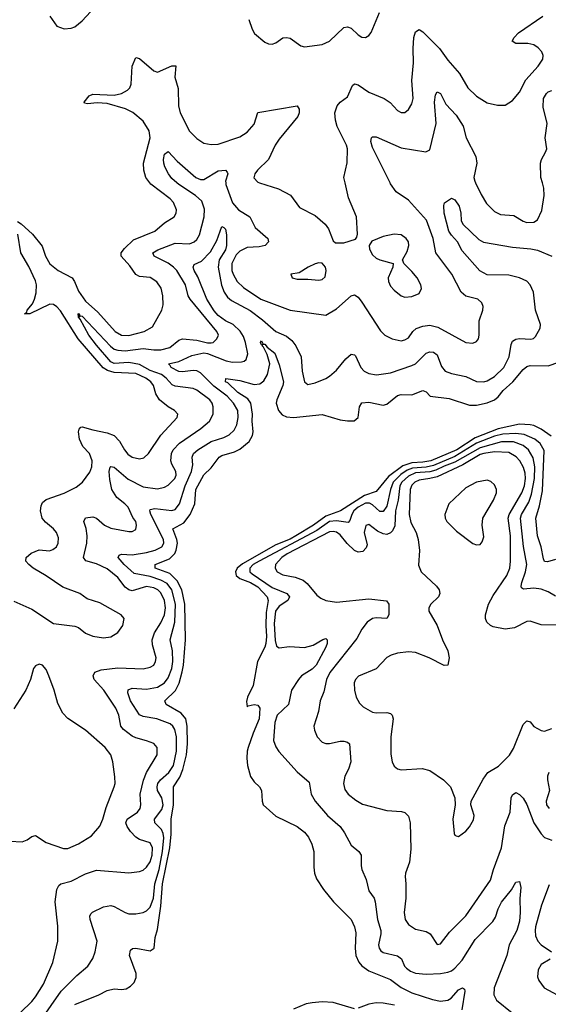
# Model space of a CAD drawing. Header units: inches. Extents: x 1649636 to 1815363, y 506543 to 641975.
# Tile 642 of 656: x 1761602 to 1764550, y 625418 to 630910. Entities that reach past the tile are written whole.
import ezdxf

# ---------------------------------------------------------------- set-up
doc = ezdxf.new("R2010")
doc.units = ezdxf.units.IN
doc.header["$MEASUREMENT"] = 0
doc.layers.add('B7662', color=7, linetype='Continuous')
doc.layers.add('B7663', color=7, linetype='Continuous')

msp = doc.modelspace()

# ---------------------------------------------------------------- linework, layer by layer
at = {"layer": 'B7662', "color": 5}
for points, elevation in [([(1761590, 629783.9), (1761610, 629771.5), (1761673.4, 629713.4), (1761726.7, 629646.6), (1761746.8, 629590), (1761770, 629548.4), (1761817.1, 629510), (1761894.5, 629470), (1761908.3, 629450), (1761930, 629394.7), (1761970, 629339.8), (1762037.6, 629277.6), (1762135.4, 629170), (1762170, 629150.1), (1762210, 629148.6), (1762296.2, 629170), (1762342.5, 629197.5), (1762395.4, 629290), (1762401.5, 629318.5), (1762400.3, 629370), (1762391.6, 629411.6), (1762367.6, 629447.6), (1762330, 629471.3), (1762270, 629476.5), (1762250, 629487.7), (1762216.5, 629536.5), (1762168.2, 629590), (1762169, 629610), (1762186.2, 629633.8), (1762237.8, 629682.2), (1762355.1, 629730), (1762410, 629775.9), (1762463, 629810), (1762475.6, 629830), (1762477.2, 629850), (1762459.3, 629890), (1762441.4, 629910), (1762332.7, 629992.7), (1762327.4, 630000)], 580), ([(1761607.6, 625372.4), (1761670, 625433.4), (1761690, 625459.6), (1761734.7, 625530), (1761787.3, 625650), (1761815.8, 625770), (1761814.1, 625854.1), (1761799.4, 625990), (1761810, 626058.8), (1761820.5, 626079.5), (1761830.8, 626089.2), (1761890, 626103.9), (1761970, 626146), (1762030, 626166.5), (1762211.7, 626151.7), (1762270, 626158.6), (1762290, 626166.2), (1762310, 626181.8), (1762330, 626211.6), (1762341.9, 626250), (1762342.8, 626290), (1762330, 626318.7), (1762270, 626336.3), (1762249.4, 626349.4), (1762220.8, 626380.8), (1762201.5, 626410), (1762194.1, 626430), (1762201.1, 626450), (1762258.8, 626490), (1762273.8, 626510), (1762277.3, 626530), (1762274.2, 626590), (1762292.5, 626667.5), (1762308.9, 626711.1), (1762369.8, 626810), (1762368.7, 626850), (1762350, 626871.6), (1762310, 626888.1), (1762250, 626904.4), (1762230, 626914.2), (1762182, 626950), (1762166.9, 626970), (1762155.2, 627030), (1762138.3, 627070), (1762072.2, 627170), (1762018, 627230), (1762012.2, 627250), (1762020.5, 627270), (1762057.3, 627282.7), (1762150, 627294.8), (1762290, 627288.6), (1762330, 627297.8), (1762349.8, 627310.2), (1762360.3, 627330), (1762363.7, 627350), (1762343.5, 627423.5), (1762341.2, 627450), (1762354.2, 627490), (1762390, 627545.2), (1762410.7, 627589.3), (1762415, 627630), (1762409.9, 627669.9), (1762390, 627712.2), (1762372.2, 627730), (1762350, 627741.1), (1762310, 627748.1), (1762230, 627724.9), (1762210, 627728.7), (1762190, 627745), (1762150, 627798.1), (1762090, 627846.4), (1762030, 627874.4), (1761970.7, 627890.7), (1761957.6, 627910), (1761977.5, 627990), (1761979, 628030), (1761972.3, 628072.3), (1761960.3, 628110), (1761969.2, 628130.7), (1762010, 628136.6), (1762030, 628129.3), (1762074.3, 628090), (1762110, 628074.2), (1762210, 628054.9), (1762230, 628054.4), (1762250, 628065.5), (1762254.3, 628090), (1762249.7, 628110), (1762233.5, 628133.5), (1762207.1, 628190), (1762188.2, 628210), (1762143.8, 628243.7), (1762116.1, 628290), (1762104.9, 628344.9), (1762101.7, 628390), (1762106.4, 628413.6), (1762110, 628417.8), (1762130, 628413.2), (1762206.6, 628346.6), (1762290, 628304.1), (1762370, 628292.9), (1762410, 628301.6), (1762430, 628312.9), (1762466.6, 628350), (1762474.2, 628370), (1762472.9, 628390), (1762451.2, 628430), (1762445.4, 628450), (1762449.4, 628490), (1762458.1, 628510), (1762492.6, 628547.4), (1762611.6, 628630), (1762660.7, 628670), (1762681, 628710), (1762681.7, 628750), (1762675.4, 628770), (1762662.2, 628790), (1762590, 628843.7), (1762570, 628853.1), (1762470, 628865.8), (1762453, 628873), (1762419.5, 628910), (1762393.2, 628930), (1762330, 628952.8), (1762270, 628986.3), (1762210, 628998.2), (1762130, 628992.3), (1762110, 629000.9), (1762030, 629093.8), (1761988.6, 629150), (1761940.1, 629240.1), (1761929.9, 629250), (1761927.7, 629270), (1761930.9, 629270.9), (1761935.9, 629264.1), (1761931.1, 629251.1), (1761941.4, 629258.6), (1761950, 629256.8), (1762108.1, 629088.1), (1762130, 629072.3), (1762150, 629065.9), (1762190, 629063.3), (1762290, 629075.5), (1762350, 629067.7), (1762390, 629068), (1762439.3, 629080.7), (1762490, 629123), (1762510, 629128.9), (1762590, 629122.6), (1762650, 629107.4), (1762670, 629106.6), (1762681.3, 629110), (1762702.6, 629130), (1762711.3, 629150), (1762702.6, 629170), (1762552.4, 629350), (1762542.4, 629370), (1762526.1, 629430), (1762478.2, 629510), (1762459.9, 629530), (1762430, 629551.4), (1762351.3, 629590), (1762344.7, 629610), (1762373.1, 629626.9), (1762470, 629663.4), (1762550, 629660.5), (1762574.7, 629670), (1762590, 629683.6), (1762604.9, 629710), (1762630.9, 629810), (1762633.3, 629853.3), (1762618, 629898), (1762582.9, 629930), (1762489.9, 629990), (1762478.3, 630000)], 560), ([(1762751.5, 630000), (1762752.2, 629990), (1762790, 629889.1), (1762822.4, 629850), (1762885.5, 629810), (1762915.3, 629750), (1762985.7, 629690), (1762990.3, 629670), (1762970.4, 629650), (1762937.5, 629642.5), (1762870, 629639), (1762830, 629618.1), (1762810, 629597.8), (1762785.4, 629550), (1762785.5, 629510), (1762791.9, 629490), (1762815.5, 629450), (1762850, 629416.6), (1762947.2, 629350), (1763110, 629289.4), (1763310, 629261.5), (1763370, 629297.8), (1763450, 629368.9), (1763470, 629375.8), (1763490, 629361.6), (1763510, 629334), (1763613.9, 629173.9), (1763638.4, 629150), (1763679.1, 629130), (1763730, 629119.2), (1763750, 629123.2), (1763770, 629136), (1763795.3, 629170), (1763813.5, 629186.5), (1763850, 629201.2), (1763890, 629205.7), (1763935.1, 629195.1), (1764090, 629109.2), (1764130, 629106.3), (1764150, 629114.9), (1764160.5, 629130), (1764165.4, 629150), (1764165.6, 629230), (1764185.4, 629290), (1764187.8, 629310), (1764179.6, 629330), (1764158, 629350), (1764090, 629367.7), (1764063.8, 629390), (1764012.7, 629490), (1763924, 629610), (1763908.6, 629690), (1763871.3, 629791.3), (1763770, 629904), (1763702, 629950), (1763670, 629995.1), (1763667.6, 630000)], 560), ([(1762940, 630000), (1763046.4, 629966.4), (1763111.9, 629931.9), (1763162.2, 629862.2), (1763250, 629818), (1763305.5, 629770), (1763323.9, 629743.9), (1763350, 629676), (1763364.4, 629664.4), (1763410, 629664.4), (1763474.7, 629685.3), (1763482.9, 629697.1), (1763486, 629714), (1763480.3, 629810), (1763436.3, 629916.3), (1763416.8, 630000)], 580), ([(1764144.8, 630000), (1764175.2, 629935.2), (1764205.2, 629885.2), (1764250, 629840.3), (1764283.5, 629823.5), (1764358.4, 629818.4), (1764410, 629785.8), (1764430, 629778.6), (1764470, 629780.7), (1764490, 629794.3), (1764514.3, 629845.7), (1764526.9, 629930), (1764525, 629970), (1764517.2, 630000)], 560), ([(1761678.6, 625270), (1761833.1, 625490), (1761921.2, 625578.8), (1761982, 625630), (1762010, 625673), (1762023.1, 625710), (1762033.5, 625770), (1761995.7, 625890), (1761993.3, 625910), (1761998.4, 625921.6), (1762008.3, 625931.7), (1762070, 625960.7), (1762110, 625968.4), (1762130, 625962.7), (1762190, 625929.2), (1762210, 625922.8), (1762250, 625921.5), (1762290, 625928.9), (1762310, 625939), (1762330, 625959.6), (1762348.4, 626010), (1762355.5, 626090), (1762379.3, 626170), (1762398.3, 626270), (1762406.1, 626346.1), (1762403.3, 626370), (1762393.4, 626393.4), (1762355.9, 626430), (1762354.9, 626450), (1762395, 626505), (1762401.7, 626530), (1762394.5, 626570), (1762371.3, 626610), (1762368.4, 626630), (1762373.5, 626650), (1762386.9, 626670), (1762434.8, 626710), (1762459.7, 626750), (1762476.8, 626830), (1762476.5, 626910), (1762468, 626950), (1762455.6, 626970), (1762441.4, 626981.4), (1762367.6, 627010), (1762290, 627023.2), (1762270, 627032.2), (1762220.8, 627110), (1762205.2, 627154.8), (1762207.9, 627172.1), (1762230, 627181.9), (1762310, 627176.1), (1762370, 627185.8), (1762409.2, 627210), (1762430, 627238.6), (1762449.9, 627289.9), (1762456.8, 627330), (1762454.4, 627390), (1762440.8, 627450), (1762466.7, 627550), (1762470.5, 627650), (1762450.5, 627730), (1762424.2, 627764.2), (1762390, 627783.6), (1762330, 627803.7), (1762240.2, 627820.2), (1762184.6, 627870), (1762151.8, 627910), (1762156.4, 627923.6), (1762170, 627929.2), (1762230, 627924.9), (1762310, 627937.4), (1762357.7, 627950), (1762394.6, 627970), (1762405.9, 627990), (1762403.7, 628010), (1762332.7, 628150), (1762327.5, 628170), (1762330, 628177.1), (1762355.9, 628184.1), (1762450, 628171.4), (1762470, 628178.3), (1762493.3, 628210), (1762525.5, 628310), (1762561, 628390), (1762567.5, 628427.5), (1762563.8, 628470), (1762572, 628490), (1762595.3, 628510), (1762670, 628556.9), (1762739.9, 628580.1), (1762770, 628594.6), (1762798.9, 628621.1), (1762813.5, 628650), (1762821, 628690), (1762818.1, 628730), (1762795.2, 628770), (1762760.1, 628810), (1762685.8, 628865.8), (1762610, 628939.2), (1762590, 628951.4), (1762570, 628953.2), (1762510, 628945.2), (1762490, 628948.1), (1762446.6, 628970), (1762441.8, 628981.8), (1762432, 628990), (1762490, 629002.6), (1762562.7, 629037.3), (1762628.8, 629051.2), (1762650, 629047.4), (1762753.7, 629006.3), (1762790, 629000.1), (1762838.5, 629001.5), (1762854.5, 629005.5), (1762865.5, 629014.5), (1762873.9, 629046.1), (1762862.4, 629110), (1762850, 629142.7), (1762832.3, 629172.3), (1762793, 629210), (1762749.4, 629229.4), (1762710, 629259), (1762686.1, 629286.1), (1762646.7, 629350), (1762596.2, 629476.2), (1762575.9, 629510), (1762569.1, 629530), (1762576.2, 629543.8), (1762616.3, 629563.7), (1762665.6, 629614.4), (1762702.2, 629677.8), (1762730, 629756.3), (1762741, 629750), (1762750, 629741), (1762756.2, 629710), (1762755.1, 629650), (1762750, 629626.8), (1762715, 629570), (1762709, 629530), (1762728.2, 629428.2), (1762741.7, 629390), (1762761.9, 629361.9), (1762783.3, 629343.2), (1762887.8, 629287.8), (1762956.5, 629236.5), (1763030, 629170.1), (1763090, 629143.8), (1763120.7, 629120.7), (1763142.4, 629090), (1763172.6, 629030), (1763178, 628950), (1763186, 628906), (1763190.5, 628890), (1763210, 628874.4), (1763250, 628883.6), (1763310, 628907.8), (1763330, 628920.9), (1763370, 628955.3), (1763421.9, 629018.1), (1763450, 629043.2), (1763470, 629040.9), (1763475, 629035), (1763504.7, 628970), (1763523.1, 628950), (1763550, 628936.2), (1763591.4, 628928.6), (1763670, 628940.6), (1763790, 628980.2), (1763810, 628990.2), (1763868.7, 629050), (1763890, 629058), (1763910, 629055.3), (1763930, 629039.7), (1763954.5, 628974.5), (1763975.8, 628950), (1764010, 628936.5), (1764090, 628919.7), (1764150, 628891.1), (1764190, 628889.3), (1764210, 628896), (1764250, 628919.8), (1764302.9, 628970), (1764331.9, 629030), (1764342.5, 629097.5), (1764350, 629116.5), (1764370, 629128.4), (1764389.1, 629130.9), (1764452.7, 629127.3), (1764468.2, 629131.8), (1764478.2, 629141.8), (1764505.1, 629190), (1764506.2, 629210), (1764479.1, 629290), (1764468.7, 629390), (1764449.2, 629430), (1764430, 629450.4), (1764389.7, 629470), (1764330, 629484), (1764210, 629487.2), (1764168.4, 629508.4), (1764070, 629619.8), (1764043.7, 629670), (1764010, 629707.3), (1763996.3, 629730), (1763969.8, 629830.2), (1763967.3, 629872.7), (1763972, 629888), (1764010, 629914), (1764030, 629905.3), (1764052.5, 629870), (1764061.9, 629830), (1764064.5, 629790), (1764073.2, 629770), (1764163.3, 629683.3), (1764189.6, 629669.6), (1764350, 629640.1), (1764452.2, 629632.2), (1764490, 629623.9), (1764570, 629590.2)], 540), ([(1761570, 627667.2), (1761670, 627622), (1761790, 627541.6), (1761910, 627527.4), (1761930, 627519.5), (1761970, 627487.8), (1762010, 627470.2), (1762070, 627462), (1762110, 627467.8), (1762148.9, 627491.1), (1762176.9, 627530), (1762184.2, 627570), (1762167.3, 627590), (1762050, 627656.3), (1761979.3, 627679.3), (1761937.2, 627710), (1761843.7, 627743.7), (1761750, 627808.5), (1761678, 627850), (1761653.2, 627870), (1761637.2, 627890), (1761639, 627910), (1761665.6, 627934.4), (1761710, 627952.7), (1761768, 627948), (1761786.3, 627953.7), (1761806.9, 627970), (1761817.6, 627990), (1761819.5, 628019.5), (1761808.2, 628050), (1761791.2, 628070), (1761746.5, 628106.5), (1761727.7, 628130), (1761718.4, 628170), (1761721.7, 628198.3), (1761730, 628217.1), (1761750, 628234.3), (1761850, 628268), (1761918.1, 628301.9), (1761953.1, 628330), (1761993.4, 628386.6), (1762004, 628416), (1762007.2, 628450), (1761992.2, 628490), (1761954.5, 628530), (1761935.9, 628570), (1761930.7, 628610), (1761933.6, 628626.4), (1761943.1, 628636.9), (1761950, 628639.7), (1762010, 628621.8), (1762090, 628605.5), (1762130, 628590.2), (1762159.4, 628559.4), (1762186.6, 628510), (1762206.2, 628486.2), (1762230, 628468.8), (1762270, 628459.4), (1762293.9, 628466.1), (1762321.4, 628490), (1762388.6, 628591.4), (1762480.5, 628690), (1762483.5, 628710), (1762464.7, 628730), (1762430, 628750.6), (1762382.5, 628790), (1762362, 628822), (1762348.4, 628870), (1762333.4, 628890), (1762305.6, 628910), (1762250, 628935.5), (1762130, 628941.1), (1762092.7, 628952.7), (1762067.9, 628967.9), (1761927.7, 629130), (1761830, 629285.4), (1761810, 629307.7), (1761790, 629321.6), (1761770, 629323.9), (1761658, 629270), (1761629.5, 629270), (1761642.5, 629277.5), (1761644.2, 629290), (1761674.3, 629325.7), (1761685.1, 629350), (1761694.3, 629385.7), (1761695.4, 629430), (1761690, 629453.5), (1761653.8, 629533.8), (1761607.7, 629610), (1761592.6, 629712.6)], 580), ([(1761910, 625416.4), (1762043.5, 625470), (1762090, 625494.3), (1762130, 625504.7), (1762170, 625500.9), (1762196.4, 625503.6), (1762220.8, 625519.2), (1762240.5, 625539.5), (1762252.2, 625567.8), (1762251, 625589), (1762214.6, 625690), (1762220.9, 625719.1), (1762230.9, 625729.1), (1762250, 625731.1), (1762330, 625715.9), (1762351.8, 625730), (1762358.5, 625790), (1762370, 625835.3), (1762390, 625964.6), (1762399.3, 626090), (1762439.6, 626290), (1762446.7, 626366.7), (1762447.4, 626450), (1762460.4, 626530), (1762460.9, 626630), (1762495.5, 626684.5), (1762512.8, 626727.2), (1762532.8, 626810), (1762538.6, 626870), (1762536.6, 626970), (1762528, 627010), (1762502.1, 627042.1), (1762418.7, 627090), (1762410.9, 627110), (1762472.1, 627167.9), (1762490.8, 627209.2), (1762507.7, 627272.3), (1762514.9, 627310), (1762527, 627450), (1762522.5, 627650), (1762505.6, 627730), (1762480.1, 627780.1), (1762439.8, 627819.8), (1762357.8, 627850), (1762357.4, 627870), (1762437.6, 627902.4), (1762467.3, 627932.7), (1762474.9, 627950), (1762481.7, 627990), (1762479.3, 628010), (1762455.9, 628070), (1762517.6, 628102.4), (1762553.1, 628150), (1762579.9, 628210), (1762584.2, 628290), (1762630, 628371.5), (1762669.8, 628410), (1762714.5, 628470), (1762730, 628479.1), (1762800, 628500), (1762830, 628515), (1762882.1, 628557.9), (1762900.8, 628590), (1762904.8, 628610), (1762899, 628670), (1762900.8, 628710), (1762890.9, 628770.9), (1762874.2, 628794.2), (1762819.6, 628830), (1762763.8, 628883.8), (1762749.9, 628890), (1762752.5, 628907.5), (1762830, 628897.4), (1762910, 628875.3), (1762941.1, 628878.9), (1762964.3, 628895.7), (1762983.9, 628930), (1762996.4, 628990), (1762982.3, 629042.3), (1762962.9, 629082.9), (1762954.5, 629090), (1762958, 629098), (1762950, 629096), (1762945.1, 629110), (1762950, 629117.6), (1762960.6, 629100.6), (1762970, 629099.5), (1762983.1, 629083.1), (1763024.7, 629050), (1763050, 628984.4), (1763072.8, 628890), (1763069.3, 628870), (1763036.6, 628790), (1763033.3, 628770), (1763046.3, 628730), (1763066.4, 628706.4), (1763090, 628694.8), (1763130, 628691.3), (1763290, 628706.7), (1763390, 628678.4), (1763430, 628672.4), (1763467.2, 628672.8), (1763489.6, 628690.4), (1763496.9, 628750), (1763510, 628772), (1763550, 628775.9), (1763630, 628759.7), (1763650, 628764.9), (1763710, 628814), (1763730, 628819.3), (1763790, 628818.1), (1763850, 628840.6), (1763870, 628834.6), (1763890.6, 628810), (1763996.6, 628796.6), (1764110, 628760.3), (1764150, 628759.3), (1764210, 628772.9), (1764250, 628788.9), (1764270, 628806), (1764299.3, 628840.7), (1764352.6, 628890), (1764410, 628959), (1764430, 628975.5), (1764450, 628980.5), (1764550, 628978.5), (1764610, 628999.3)], 520), ([(1764566.1, 628586.1), (1764510, 628626), (1764470, 628645.3), (1764449.9, 628649.9), (1764390, 628653.1), (1764270, 628627.4), (1764143, 628577), (1764039.7, 628510), (1763896, 628450), (1763850, 628440.9), (1763790, 628438.2), (1763739.5, 628420.5), (1763658.4, 628361.6), (1763590, 628279), (1763524.6, 628255.4), (1763391.5, 628170), (1763310, 628140.6), (1763241, 628090), (1763142.6, 628030), (1763110, 628012), (1763030, 627981), (1762845.5, 627874.5), (1762815, 627850), (1762805.1, 627830), (1762810.4, 627810), (1762830, 627793.4), (1762888.8, 627770), (1762930, 627745.4), (1762982.5, 627690), (1762987.8, 627670), (1762976, 627604), (1762974.6, 627530), (1762979, 627470), (1762975.4, 627430), (1762969.6, 627410), (1762928, 627330), (1762904.6, 627195.4), (1762873.1, 627130), (1762867.4, 627107.4), (1762870, 627077.3), (1762876.6, 627083.4), (1762910, 627090.2), (1762930, 627086.7), (1762942.4, 627070), (1762938.6, 627010), (1762903.8, 626930), (1762876.3, 626850), (1762870.1, 626830), (1762868.5, 626790), (1762872.3, 626750), (1762890, 626687.4), (1762910, 626658.6), (1762940.3, 626630), (1762950.9, 626610.9), (1762954.3, 626550), (1762960.3, 626530), (1763030, 626467.8), (1763150.4, 626410), (1763190, 626378.7), (1763212.9, 626350), (1763231.5, 626310), (1763242.8, 626270), (1763242.3, 626182.3), (1763247, 626150), (1763258, 626118), (1763297.4, 626057.4), (1763352.7, 625990), (1763450, 625890.3), (1763460.7, 625870), (1763470.2, 625850), (1763476.3, 625816.3), (1763472.9, 625730), (1763477.4, 625690), (1763493.4, 625653.4), (1763510, 625632.7), (1763550, 625604.3), (1763670, 625555.4), (1763730, 625512.2), (1763790, 625481.3), (1763903.9, 625443.9), (1763950, 625435.6), (1763990, 625440.6), (1764007.7, 625452.3), (1764050, 625499.1), (1764071.3, 625510), (1764082.5, 625502.5), (1764085.3, 625490), (1764067.4, 625387.4)], 520), ([(1764590, 627898), (1764545.1, 627885.1), (1764530, 627888.5), (1764522.9, 627902.9), (1764510.4, 627970), (1764489.4, 628030), (1764480.9, 628130), (1764501.9, 628198.1), (1764518.7, 628281.2), (1764527.3, 628507.3), (1764505.2, 628545.2), (1764475.8, 628570), (1764415.5, 628595.5), (1764370, 628602.4), (1764297, 628597), (1764250, 628587.1), (1764150, 628548.6), (1764030, 628473.9), (1763910, 628423.8), (1763870, 628414.3), (1763792.7, 628407.3), (1763763.8, 628396.2), (1763728, 628372), (1763684.8, 628330), (1763669.8, 628290), (1763650, 628195.4), (1763630, 628165.9), (1763610, 628165.7), (1763570, 628203.2), (1763552.9, 628213), (1763530, 628212.2), (1763490, 628191), (1763465.8, 628170), (1763453.7, 628150), (1763443.5, 628116.5), (1763434.1, 628105.9), (1763370, 628115.1), (1763330, 628111.1), (1763259.1, 628060.9), (1762937.8, 627890), (1762905.2, 627870), (1762885.4, 627850), (1762885.6, 627830), (1762899.5, 627819.5), (1763010, 627742), (1763092.1, 627710), (1763107.9, 627690), (1763096.8, 627670), (1763050, 627638.8), (1763029.2, 627610), (1763021.9, 627541.9), (1763026.5, 627446.5), (1763034.9, 627414.9), (1763050, 627406), (1763106.6, 627413.4), (1763190, 627408.8), (1763238.3, 627421.7), (1763293.3, 627453.3), (1763310, 627457.6), (1763317, 627450), (1763316.9, 627430), (1763309.2, 627410), (1763255.5, 627310), (1763232.9, 627287.1), (1763174.5, 627250), (1763156.8, 627230), (1763118.7, 627170), (1763101.8, 627090), (1763038.8, 627030), (1763025, 626990), (1763018.5, 626890), (1763030, 626854), (1763047.2, 626827.2), (1763150, 626714.6), (1763216.2, 626656.2), (1763227.3, 626590), (1763250.1, 626550.1), (1763318.8, 626470), (1763389.6, 626409.6), (1763413.8, 626373.8), (1763450, 626304.9), (1763493, 626270), (1763506.7, 626250), (1763506.3, 626190), (1763510.3, 626170), (1763534.5, 626114.5), (1763550.2, 626050), (1763578.8, 626010), (1763585.2, 625990), (1763598.2, 625890), (1763616.3, 625830), (1763616.9, 625810), (1763603.9, 625750), (1763606.5, 625730), (1763616.7, 625716.7), (1763630, 625707.1), (1763710, 625687.2), (1763730.7, 625670.7), (1763748.5, 625630), (1763758.8, 625618.8), (1763782.5, 625602.5), (1763810, 625592.1), (1763870, 625585.3), (1763949.9, 625590.1), (1763990, 625596.1), (1764010, 625604.8), (1764030, 625618.9), (1764070, 625664.3), (1764141.6, 625778.4), (1764240.9, 625879.1), (1764255.6, 625904.4), (1764270, 625950.3), (1764290, 625986.9), (1764344.7, 626055.3), (1764370, 626099.1), (1764390, 626102.8), (1764397.2, 626070), (1764391.4, 626008.6), (1764394, 625930), (1764390, 625880.9), (1764375.4, 625830), (1764331.3, 625750), (1764319, 625690), (1764248.5, 625510), (1764246.2, 625470), (1764261.6, 625441.6), (1764349, 625370)], 540), ([(1764590, 627693.5), (1764550, 627718.2), (1764510, 627733.7), (1764470, 627738.1), (1764412.9, 627732.9), (1764401.6, 627741.6), (1764398.4, 627750), (1764402, 627770), (1764424, 627830), (1764430.4, 627870), (1764411.7, 627971.7), (1764396, 628130), (1764401.1, 628150), (1764441.7, 628218.3), (1764457.3, 628262.7), (1764473.7, 628350), (1764475.7, 628415.7), (1764466.2, 628466.2), (1764439, 628510), (1764410, 628534.2), (1764355.6, 628555.6), (1764290, 628554.6), (1764170, 628522.4), (1764030, 628441.2), (1763970, 628419.9), (1763922.9, 628397.1), (1763890, 628388.1), (1763810, 628381.6), (1763770, 628363.8), (1763733.5, 628330), (1763723, 628310), (1763713.6, 628230), (1763697.9, 628170), (1763693.6, 628086.4), (1763681.2, 628058.8), (1763670, 628046.6), (1763650, 628038.5), (1763630, 628041.8), (1763597.3, 628057.3), (1763550, 628094), (1763532.1, 628087.9), (1763524.3, 628050), (1763539.3, 627980.7), (1763535.3, 627964.7), (1763515.9, 627944.1), (1763490, 627939.7), (1763470, 627948.5), (1763428.3, 627988.3), (1763390, 628035.9), (1763370, 628050.4), (1763350, 628055.7), (1763330, 628053.4), (1763093.4, 627930), (1763063.6, 627910), (1763028.2, 627870), (1763027.6, 627850), (1763037.6, 627830), (1763070, 627813.6), (1763139.3, 627799.3), (1763182.9, 627782.9), (1763204.7, 627764.7), (1763259.4, 627699.4), (1763282.5, 627682.5), (1763310, 627670.4), (1763370, 627660.3), (1763550, 627679.8), (1763647.9, 627667.9), (1763660.3, 627650), (1763660.8, 627590), (1763650.5, 627570), (1763590, 627573.8), (1763570, 627568.9), (1763540.8, 627550), (1763510.2, 627510), (1763482.7, 627457.3), (1763331.8, 627268.2), (1763312.8, 627230), (1763298.5, 627161.5), (1763278.9, 627110), (1763268.7, 627050), (1763243.6, 626970), (1763246.1, 626946.1), (1763261.7, 626910), (1763290, 626879.5), (1763310, 626871.5), (1763330, 626872), (1763390, 626885.6), (1763410, 626886), (1763430, 626879.5), (1763441.3, 626870), (1763449.3, 626770), (1763436.1, 626730), (1763414.8, 626690), (1763408.3, 626650), (1763416.5, 626616.5), (1763433.4, 626590), (1763476.1, 626556.1), (1763513.8, 626533.8), (1763650, 626498), (1763732.4, 626492.4), (1763750, 626487), (1763770, 626467.3), (1763780.3, 626430), (1763783.4, 626283.4), (1763776.5, 626210), (1763754.3, 626150), (1763751.5, 626130), (1763756.5, 626090), (1763756.3, 626010), (1763745.7, 625930), (1763752.1, 625890), (1763770, 625862.8), (1763810, 625836.5), (1763870, 625823.2), (1763891, 625811), (1763930, 625750.7), (1763950, 625755.5), (1763999.3, 625820.7), (1764090, 625912), (1764228.7, 626110), (1764245, 626170), (1764289.2, 626290.8), (1764307.7, 626412.3), (1764337.5, 626490), (1764342.7, 626570), (1764350, 626585.5), (1764370, 626598.4), (1764390, 626588.8), (1764410, 626567.6), (1764430, 626532.9), (1764470.4, 626430.4), (1764510, 626369.1), (1764530, 626348.4), (1764570, 626334)], 560), ([(1764610, 627531.9), (1764510, 627535), (1764450, 627554.2), (1764430, 627553.1), (1764361.6, 627518.4), (1764310, 627509.9), (1764243.1, 627523.1), (1764227.8, 627530), (1764206.9, 627550), (1764199.7, 627570), (1764199.2, 627590), (1764216.2, 627650), (1764242, 627698), (1764319.4, 627810), (1764335.6, 627850), (1764339.7, 627890), (1764340.3, 628030), (1764326.3, 628130), (1764332.5, 628150), (1764403.5, 628270), (1764417.1, 628310), (1764422.6, 628350), (1764420.7, 628380.7), (1764412, 628412), (1764391.2, 628450), (1764371.9, 628471.9), (1764330, 628495.1), (1764250, 628498.6), (1764190, 628490.9), (1764170, 628483.8), (1764073.1, 628426.9), (1763930, 628360.5), (1763890, 628349.9), (1763830, 628342), (1763806.9, 628330), (1763790, 628312.7), (1763780.5, 628290), (1763773.8, 628150), (1763784.6, 628104.6), (1763813.4, 628050), (1763825.2, 628010), (1763831.4, 627948.6), (1763826.5, 627866.5), (1763841.7, 627830), (1763927.4, 627750), (1763941.1, 627730), (1763945.7, 627710), (1763937.6, 627690), (1763895.3, 627650), (1763883.7, 627630), (1763883.7, 627610), (1763931.4, 627531.4), (1763960.7, 627450), (1763990.2, 627390), (1763997.6, 627350), (1763990.3, 627310), (1763970, 627307.1), (1763886, 627350), (1763810, 627379.5), (1763770, 627384.2), (1763710, 627377.1), (1763674, 627366), (1763650, 627352.2), (1763590, 627288.7), (1763491.1, 627248.9), (1763474.6, 627230), (1763468, 627210), (1763469.2, 627170), (1763479.1, 627130), (1763497.7, 627097.7), (1763517.5, 627077.5), (1763570, 627048), (1763590, 627043.2), (1763650, 627046), (1763670, 627039.6), (1763680.3, 627030), (1763684.7, 627010), (1763672.4, 626910), (1763673, 626813), (1763678.7, 626770), (1763690, 626745.5), (1763710, 626730.4), (1763730, 626725.5), (1763847.6, 626732.4), (1763890, 626721.8), (1763966.7, 626670), (1764004.9, 626630), (1764028.5, 626570), (1764030.6, 626530), (1764017.1, 626450), (1764026, 626370), (1764030, 626361), (1764037.3, 626357.3), (1764050, 626354), (1764090, 626383.8), (1764110, 626408), (1764132.6, 626447.4), (1764136.9, 626470), (1764117.6, 626530), (1764120.7, 626550), (1764186.2, 626673.9), (1764212.6, 626710), (1764273.2, 626746.8), (1764333.5, 626806.5), (1764356.2, 626843.8), (1764410, 626978.7), (1764430, 626999.5), (1764450, 626993.4), (1764470, 626967.7), (1764510, 626944.9), (1764530, 626942), (1764570, 626956.3)], 580), ([(1761547.7, 626327.7), (1761615.2, 626324.8), (1761644.2, 626335.8), (1761670, 626354), (1761690, 626359.1), (1761750, 626319.5), (1761846.4, 626286.4), (1761870, 626287.2), (1761930, 626313.4), (1762002, 626358), (1762049.2, 626410.8), (1762066.8, 626450), (1762085.2, 626514.8), (1762128.8, 626630), (1762134, 626650), (1762132.9, 626687.1), (1762121.2, 626770), (1762109.8, 626810), (1762079.7, 626850), (1761970, 626946), (1761871.1, 627011.1), (1761842.2, 627042.2), (1761814.6, 627094.6), (1761794, 627170), (1761765.6, 627250), (1761750, 627285.2), (1761730, 627309.2), (1761710, 627314), (1761690, 627305.2), (1761679.1, 627290), (1761662, 627230), (1761636.5, 627170), (1761570, 627066.6)], 580), ([(1764552.8, 626710), (1764545.2, 626690), (1764545, 626670), (1764556.9, 626610), (1764539.3, 626550), (1764540.7, 626530), (1764554.6, 626510)], 580), ([(1764555.1, 626084.9), (1764512.1, 625970), (1764479.8, 625850), (1764476.6, 625830), (1764479.6, 625799.6), (1764492.2, 625770), (1764510, 625750.2), (1764567.4, 625710)], 560), ([(1764561.1, 625670), (1764510, 625639.2), (1764493.4, 625610), (1764490.3, 625570), (1764497.4, 625550), (1764527.2, 625510), (1764599.5, 625470)], 560), ([(1763470, 625393.2), (1763350, 625427.3), (1763290, 625431), (1763233.3, 625426.7), (1763200.4, 625419.6), (1763130.1, 625389.9)], 520), ([(1763692.9, 625412.9), (1763630, 625424.1), (1763590, 625425.3), (1763550, 625418.9), (1763490, 625396.4)], 520)]:
    msp.add_lwpolyline(points, dxfattribs=dict(at, elevation=elevation))
for points, elevation in [([(1763690, 629713.5), (1763630, 629699.7), (1763566, 629674), (1763550.5, 629649.5), (1763552.4, 629630), (1763570, 629598), (1763590, 629580.4), (1763610, 629570.4), (1763684.7, 629550), (1763684, 629530), (1763658, 629470), (1763659.5, 629450), (1763670, 629423.8), (1763690, 629400.4), (1763730, 629368.9), (1763750, 629362.8), (1763790, 629366.7), (1763830, 629383), (1763842.9, 629410), (1763838.7, 629430), (1763818.9, 629470), (1763790, 629506), (1763744, 629550), (1763740.2, 629560.2), (1763737.2, 629570), (1763763, 629617), (1763772.2, 629650), (1763769.8, 629670), (1763757.7, 629690), (1763730, 629709.7)], 580), ([(1763270, 629553.3), (1763250, 629547.8), (1763210.7, 629530), (1763161.7, 629498.3), (1763114, 629490), (1763122, 629470), (1763150, 629461.6), (1763210, 629462.3), (1763270, 629456), (1763290, 629460.3), (1763305.4, 629474.6), (1763312.4, 629510), (1763307.3, 629530), (1763290, 629552)], 580), ([(1764210, 628340.6), (1764149.3, 628330.7), (1764090, 628298.3), (1763995, 628210), (1763973.6, 628150), (1763974.6, 628130), (1763984.7, 628110), (1764037.7, 628057.7), (1764130, 627988.5), (1764150, 627981.2), (1764170, 627982.3), (1764182.2, 627997.8), (1764190, 628024.7), (1764180.8, 628090), (1764184.8, 628130), (1764244.9, 628230), (1764261.9, 628270), (1764262.2, 628290), (1764250, 628315.6), (1764230, 628334.6)], 620)]:
    msp.add_lwpolyline(points, close=True, dxfattribs=dict(at, elevation=elevation))
at = {"layer": 'B7663', "color": 5}
for points, elevation in [([(1761770.2, 630930), (1761810, 630874.6), (1761850, 630859.6), (1761890, 630862.4), (1761910, 630870.2), (1761950, 630903.2), (1762021.2, 630978.8)], 620), ([(1762879.4, 630910), (1762897.9, 630857.9), (1762912.4, 630832.4), (1762970, 630784.9), (1762990, 630775.3), (1763010, 630772.8), (1763030, 630780.8), (1763070, 630807.8), (1763090, 630810.8), (1763110, 630805.9), (1763170, 630763.5), (1763190, 630758.4), (1763290, 630772.1), (1763330, 630789.2), (1763410, 630865.4), (1763430, 630870.2), (1763450, 630863.2), (1763490, 630824.7), (1763510, 630812.4), (1763530, 630810.3), (1763550, 630821.7), (1763562.3, 630837.7), (1763609.8, 630950)], 620), ([(1763416.8, 630000), (1763409.8, 630030), (1763428.7, 630111.3), (1763429.8, 630190), (1763425.1, 630210), (1763373.6, 630313.6), (1763363.8, 630350), (1763359.8, 630390), (1763372.1, 630430), (1763389.9, 630450.1), (1763430, 630479), (1763458.1, 630541.9), (1763470, 630551.8), (1763490, 630546.3), (1763550, 630504.8), (1763635.5, 630470), (1763667.5, 630447.5), (1763710, 630403.8), (1763730, 630392.7), (1763750, 630393), (1763770, 630408), (1763790, 630440.7), (1763795.8, 630470), (1763789.8, 630569.8), (1763798.5, 630670), (1763796.6, 630750), (1763801.3, 630810), (1763810, 630842.4), (1763830, 630854.9), (1763850, 630841.3), (1763943, 630750), (1763990, 630683.2), (1764054.9, 630610), (1764101.8, 630530), (1764150, 630482.8), (1764210, 630446.5), (1764266.2, 630433.8), (1764310, 630433.7), (1764350, 630459.5), (1764390, 630504.9), (1764425.8, 630574.2), (1764494, 630650), (1764520.4, 630690), (1764522, 630710), (1764514.2, 630730), (1764493.8, 630753.8), (1764470, 630769.8), (1764436.7, 630776.7), (1764370, 630776.4), (1764348, 630790), (1764359.2, 630810), (1764383.3, 630836.7), (1764519.3, 630930)], 580), ([(1762327.4, 630000), (1762305.5, 630030), (1762294.6, 630070), (1762292.5, 630110), (1762330.4, 630250), (1762323.4, 630290), (1762290, 630343.9), (1762232.8, 630392.8), (1762192.8, 630412.8), (1762090, 630442.7), (1762034.8, 630445.2), (1761980, 630440), (1761964, 630444), (1761962.4, 630450), (1761990, 630484.4), (1762010, 630494.8), (1762130, 630488.8), (1762170, 630498.5), (1762204, 630516), (1762216.5, 630530), (1762224.2, 630550), (1762230, 630651), (1762250, 630699.1), (1762270, 630694), (1762350, 630623.7), (1762370, 630618), (1762450, 630651.7), (1762472.4, 630652.4), (1762467.8, 630590), (1762486, 630526), (1762487.6, 630430), (1762498.1, 630390), (1762550, 630288.9), (1762590, 630246.5), (1762630, 630221.7), (1762670, 630212.9), (1762710, 630216.1), (1762830, 630255.9), (1762870, 630282.8), (1762910, 630326.3), (1762930, 630391.8), (1763150.2, 630430.2), (1763161.7, 630410), (1763161.3, 630390), (1763154.2, 630370), (1763050, 630242.7), (1763027.8, 630210), (1762989.1, 630130), (1762928, 630070), (1762912.8, 630050), (1762908.1, 630028.1), (1762930, 630003.2), (1762940, 630000)], 580), ([(1764517.2, 630000), (1764509.4, 630030), (1764507.6, 630110), (1764512.1, 630130), (1764535.6, 630170), (1764541.6, 630190), (1764533.5, 630250), (1764544.2, 630330), (1764522.6, 630422.6), (1764523.8, 630470), (1764541.2, 630498.8), (1764550, 630507.2), (1764570, 630514.6)], 560), ([(1763667.6, 630000), (1763570, 630196.2), (1763559.7, 630230), (1763563.7, 630250), (1763570, 630255.5), (1763590, 630255.8), (1763730, 630194.4), (1763866.6, 630173.4), (1763890, 630183.8), (1763924.2, 630330), (1763916, 630450), (1763921.4, 630490), (1763930, 630508.2), (1763950, 630497.6), (1763979.5, 630439.5), (1764037.3, 630377.3), (1764075.3, 630315.3), (1764091.5, 630251.5), (1764146.9, 630146.9), (1764151.7, 630110), (1764135.2, 630030), (1764140.2, 630010), (1764144.8, 630000)], 560), ([(1762478.3, 630000), (1762450, 630024.6), (1762431.4, 630050), (1762411.9, 630090), (1762407, 630110), (1762405, 630130), (1762410, 630159.1), (1762430, 630175.5), (1762480.2, 630120.2), (1762584.9, 630030), (1762610, 630018.6), (1762630, 630017.8), (1762710, 630066.1), (1762750.1, 630070.1), (1762759.5, 630059.5), (1762762.4, 630050), (1762750.9, 630010), (1762751.5, 630000)], 560)]:
    msp.add_lwpolyline(points, dxfattribs=dict(at, elevation=elevation))

doc.saveas('drawing.dxf')
